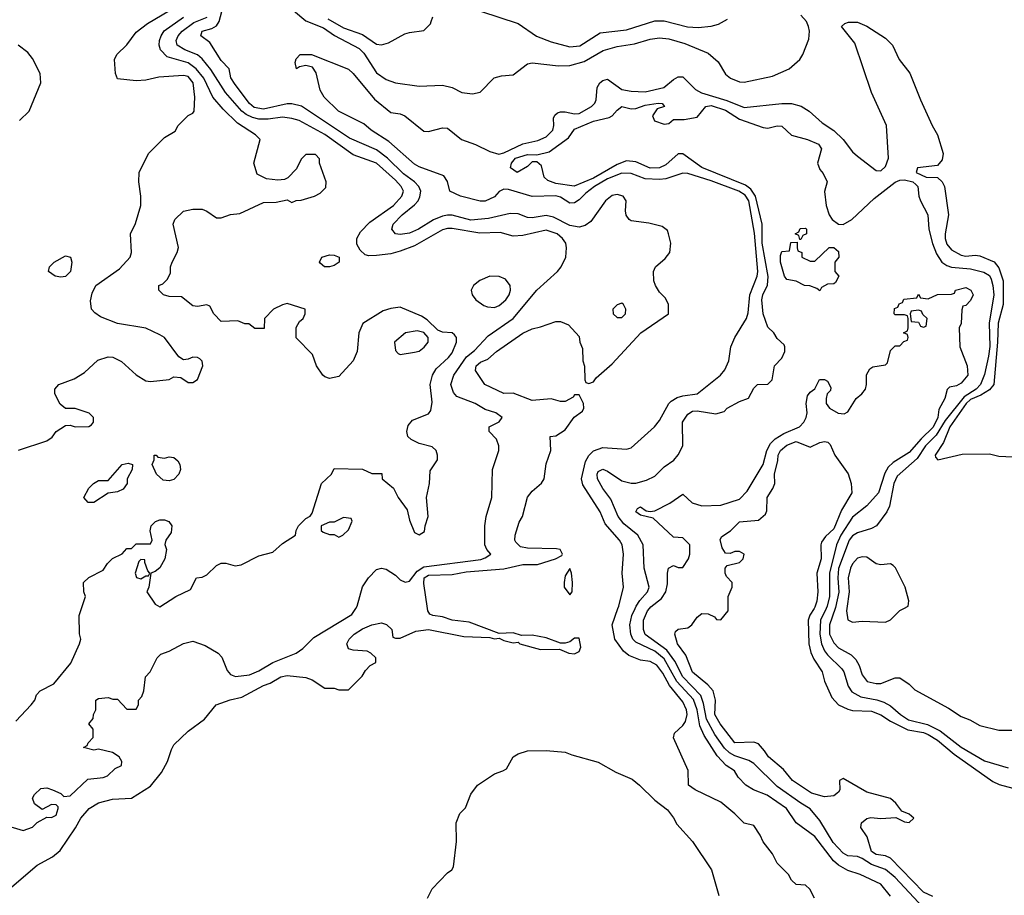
# Model space of a CAD drawing. Header units: inches. Extents: x 1793402 to 1900366, y 320852 to 470679.
# Tile 549 of 604: x 1871035 to 1875214, y 418782 to 422498. Entities that reach past the tile are written whole.
import ezdxf

# ---------------------------------------------------------------- set-up
doc = ezdxf.new("R2010")
doc.units = ezdxf.units.IN
doc.header["$MEASUREMENT"] = 0
doc.layers.add('B8471', color=7, linetype='Continuous')
doc.layers.add('B8472', color=7, linetype='Continuous')

msp = doc.modelspace()

# ---------------------------------------------------------------- linework, layer by layer
at = {"layer": 'B8471', "color": 4}
for points, elevation in [([(1870970, 419081), (1871050, 419058), (1871090, 419072), (1871109.1, 419090.9), (1871150, 419114), (1871170, 419112), (1871190, 419122), (1871198, 419150), (1871198, 419158), (1871190, 419166), (1871170, 419168), (1871130, 419146), (1871098, 419170), (1871090, 419194), (1871098, 419210), (1871124.7, 419235.3), (1871150, 419238), (1871174, 419230), (1871210, 419214), (1871222, 419202), (1871250, 419204.7), (1871324.7, 419275.3), (1871390, 419282.8), (1871408, 419290), (1871440.2, 419319.8), (1871467.3, 419332.7), (1871468, 419350), (1871458, 419370), (1871428.9, 419388.9), (1871370, 419402), (1871350, 419398), (1871306, 419410), (1871322, 419418), (1871326, 419430), (1871347.3, 419452.7), (1871347.3, 419487.3), (1871328.7, 419510), (1871347.3, 419532.7), (1871348, 419550), (1871358, 419570), (1871358, 419610), (1871370, 419618), (1871410, 419622), (1871430, 419614), (1871450, 419614), (1871490, 419572), (1871530, 419572), (1871539, 419590), (1871539, 419610), (1871554, 419626), (1871562.7, 419650), (1871568.7, 419710), (1871588.9, 419731.1), (1871618, 419790), (1871634.6, 419805.4), (1871670, 419818.8), (1871730, 419851.3), (1871770, 419861), (1871822, 419842), (1871878, 419810), (1871893.2, 419793.2), (1871915.9, 419735.9), (1871930, 419718.8), (1871950.6, 419710.6), (1872010, 419718.4), (1872050, 419734.4), (1872110, 419770.4), (1872208.7, 419810), (1872237.2, 419830), (1872283.6, 419876.4), (1872445.3, 419974.7), (1872461.3, 420000)], 288), ([(1871001.5, 418818.5), (1871110, 418910.7), (1871173.8, 418946.2), (1871207.2, 418972.8), (1871271.9, 419068.1), (1871294.7, 419110), (1871330, 419150.4), (1871370, 419174.4), (1871429.7, 419190.3), (1871510, 419194.8), (1871590, 419246), (1871636.3, 419303.7), (1871662.7, 419350), (1871678.9, 419401.1), (1871690, 419420.7), (1871750, 419479.1), (1871819, 419530), (1871869.6, 419590.4), (1871927.9, 419612.1), (1871977.4, 419622.6), (1872070, 419672.4), (1872097.7, 419682.3), (1872144, 419710), (1872170, 419715.8), (1872250, 419707.3), (1872276.3, 419696.3), (1872330, 419662), (1872370, 419662), (1872390, 419654), (1872430, 419654), (1872488.4, 419711.6), (1872503.1, 419736.9), (1872523.1, 419756.9), (1872546, 419770), (1872546, 419790), (1872526, 419810), (1872510, 419818), (1872450, 419822), (1872430, 419828), (1872424, 419850), (1872434, 419870), (1872454, 419890), (1872490, 419913.4), (1872530, 419930.8), (1872570, 419938), (1872591.6, 419931.6), (1872614, 419910), (1872618, 419878), (1872630, 419874), (1872650, 419874), (1872716.5, 419903.5), (1872770, 419910.8), (1872920.6, 419880.6), (1873030, 419876), (1873050, 419871.3), (1873070, 419874), (1873090, 419863), (1873130, 419854), (1873150, 419856), (1873158, 419850), (1873245.2, 419825.2), (1873326.4, 419826.4), (1873366, 419810), (1873390, 419806.5), (1873410, 419816.3), (1873416, 419836), (1873410, 419873.2), (1873390, 419873.2), (1873370, 419858), (1873350, 419852.3), (1873330, 419852.7), (1873270, 419874.5), (1873210, 419886), (1873165.2, 419885.2), (1873130, 419896), (1873070, 419894), (1872942, 419942), (1872870, 419949.4), (1872830, 419964.5), (1872788, 419970), (1872776, 419976), (1872766.6, 419990), (1872765.1, 420000)], 284), ([(1871018.6, 419521.4), (1871084, 419590), (1871099, 419610), (1871106.8, 419633.2), (1871122, 419650), (1871180.2, 419679.8), (1871252.1, 419767.9), (1871289, 419850), (1871294, 419870), (1871288.4, 419891.6), (1871288, 419970), (1871297.8, 420000)], 292), ([(1874408, 418770), (1874388.4, 418808.4), (1874370, 418826), (1874330, 418828), (1874310, 418846), (1874298, 418870), (1874250, 418918), (1874230, 418958), (1874190, 419008.7), (1874177.5, 419037.5), (1874150, 419078), (1874110, 419088), (1874070, 419128.7), (1874010, 419177.2), (1873902, 419230), (1873874, 419250), (1873872.1, 419312.1), (1873809.2, 419450), (1873814, 419470), (1873850, 419502.8), (1873860.1, 419519.9), (1873867, 419550), (1873865.1, 419570), (1873850, 419603.7), (1873792.1, 419672.1), (1873764.8, 419724.8), (1873738.6, 419758.6), (1873710, 419775.1), (1873670, 419779.7), (1873619.5, 419799.5), (1873598.2, 419818.2), (1873560.7, 419870), (1873549.6, 419930), (1873574.1, 420000)], 276), ([(1874730, 418779), (1874689, 418830), (1874602, 418870), (1874550, 418887.8), (1874509.8, 418909.8), (1874488.8, 418928.8), (1874410, 419031.8), (1874329.7, 419089.7), (1874289.3, 419150), (1874207, 419207), (1874149, 419230), (1874117.2, 419250), (1874083.6, 419283.6), (1874068.7, 419310), (1874033.3, 419333.3), (1873994.9, 419374.9), (1873939.8, 419459.8), (1873922, 419502), (1873909.8, 419570), (1873893.9, 419613.9), (1873823.8, 419690), (1873770, 419785.4), (1873730, 419818), (1873650, 419856.9), (1873636.9, 419870), (1873628, 419890), (1873624, 419930), (1873632.6, 419970), (1873646.5, 420000)], 272), ([(1874869.3, 418730), (1874750, 418857.4), (1874710, 418891.1), (1874650, 418913.3), (1874610, 418938.4), (1874590, 418947), (1874550, 418949.6), (1874530, 418960.5), (1874486.9, 419006.9), (1874430, 419099.5), (1874390, 419149.5), (1874350, 419173), (1874250, 419244.7), (1874150, 419342), (1874130, 419354), (1874070, 419374.2), (1874046.8, 419386.8), (1874026.3, 419406.3), (1873984.6, 419464.6), (1873949.3, 419529.3), (1873936.5, 419596.5), (1873925.3, 419630), (1873848.8, 419710), (1873815.9, 419775.9), (1873782.1, 419822.1), (1873690, 419889.7), (1873682, 419910), (1873682.6, 419950), (1873698.7, 419990), (1873707.3, 420000)], 268), ([(1874910, 418776.9), (1874870, 418795.4), (1874730, 418940.5), (1874710, 418949.7), (1874670, 418955.8), (1874650, 418968.2), (1874631.1, 419031.1), (1874605.2, 419070), (1874608, 419090), (1874630, 419108), (1874647.3, 419112.7), (1874690, 419107.7), (1874753, 419113), (1874790, 419093.4), (1874809.2, 419090.8), (1874829.2, 419110), (1874810, 419126), (1874778.9, 419138.9), (1874752.9, 419172.9), (1874730, 419193.7), (1874630, 419220.3), (1874530, 419278.7), (1874514, 419270), (1874515.3, 419230), (1874510, 419219.3), (1874490, 419204.2), (1874450, 419200.7), (1874395.2, 419215.2), (1874315.1, 419270), (1874276.6, 419316.6), (1874212.7, 419370), (1874196.1, 419396.1), (1874170, 419424.5), (1874150, 419432.3), (1874069.4, 419430), (1874007.8, 419510), (1873984.7, 419550), (1873987.8, 419610), (1873978, 419650), (1873955.2, 419675.2), (1873890, 419729.5), (1873862, 419802), (1873826.6, 419850), (1873815.3, 419890), (1873818, 419902), (1873830, 419912), (1873870, 419918), (1873888, 419930), (1873910, 419962), (1873930, 419978), (1873956.9, 419976.9), (1873983.6, 419963.6), (1873992.7, 419952.7), (1874010, 419952), (1874042, 419990), (1874042, 420000)], 264), ([(1874406.7, 420000), (1874388.5, 419971.5), (1874381.6, 419950), (1874383.8, 419850), (1874392.9, 419812.9), (1874405.1, 419785.1), (1874440.7, 419730), (1874450.6, 419690.6), (1874481.6, 419621.6), (1874510.3, 419590.3), (1874550, 419572.4), (1874570, 419567.2), (1874650, 419564), (1874690, 419547.6), (1874730, 419520.8), (1874804.1, 419484.1), (1874870, 419472.9), (1874890, 419464.5), (1874930, 419441.3), (1875000.6, 419380.6), (1875165.1, 419265.1), (1875191.9, 419251.9), (1875250, 419237.1)], 264), ([(1874457.1, 420000), (1874434.2, 419950), (1874430.2, 419890), (1874437.3, 419850), (1874450, 419820.5), (1874462.7, 419802.7), (1874523.8, 419743.8), (1874532.2, 419730), (1874550.4, 419670), (1874565.9, 419645.9), (1874604.7, 419624.7), (1874672.4, 419612.4), (1874702.2, 419602.2), (1874730, 419586.7), (1874772.4, 419550), (1874807, 419527), (1874887.5, 419507.5), (1874941, 419481), (1875030, 419410.3), (1875130, 419352.4), (1875230, 419323)], 268), ([(1874495.7, 420000), (1874471.6, 419930), (1874471.8, 419890), (1874490, 419853.4), (1874510, 419833), (1874563.4, 419803.4), (1874583.1, 419783.1), (1874597.6, 419757.6), (1874610, 419718), (1874632, 419690), (1874670, 419680.7), (1874690, 419680.7), (1874750, 419704.7), (1874770, 419704.7), (1874810, 419678), (1874834, 419654), (1874976.1, 419576.1), (1875030, 419540.7), (1875067.3, 419527.3), (1875110, 419502.8), (1875190, 419483), (1875250, 419483)], 272), ([(1874545.7, 420000), (1874544.4, 419990), (1874550, 419952), (1874570, 419941), (1874610, 419946), (1874710, 419941), (1874730, 419951.3), (1874770, 419991.3), (1874786.7, 420000)], 276), ([(1872766, 418770), (1872785.2, 418810), (1872850, 418878), (1872869, 418891), (1872876.4, 418903.6), (1872889.3, 419010), (1872887.3, 419090), (1872903.7, 419130), (1872926.6, 419153.4), (1872950, 419212), (1872978, 419250), (1873050, 419298), (1873086, 419310), (1873100.4, 419319.6), (1873128.7, 419370), (1873150, 419382.8), (1873190, 419394.9), (1873270, 419396.3), (1873350.3, 419390.3), (1873378, 419378), (1873490, 419347.3), (1873565.2, 419305.2), (1873634.6, 419274.6), (1873666, 419250), (1873730, 419186), (1873784.5, 419144.5), (1873810, 419111.3), (1873823.8, 419083.8), (1873890, 419011.3), (1873970.5, 418890.5), (1874001.4, 418781.4)], 276)]:
    msp.add_lwpolyline(points, dxfattribs=dict(at, elevation=elevation))
at = {"layer": 'B8472', "color": 4}
for points, elevation in [([(1871030, 420670.8), (1871150, 420711.3), (1871172.9, 420727.1), (1871190, 420751.3), (1871230, 420776), (1871250, 420778), (1871271.1, 420771.1), (1871328.4, 420771.6), (1871340.4, 420779.6), (1871348, 420790), (1871348, 420810), (1871330, 420828), (1871270, 420848.7), (1871230, 420848.7), (1871206.3, 420866.3), (1871184, 420910), (1871184, 420930), (1871202, 420950), (1871266.3, 420973.7), (1871310, 421001), (1871366.3, 421053.7), (1871410, 421067.3), (1871430, 421066), (1871467.1, 421047.1), (1871530, 420991.3), (1871570, 420966), (1871590, 420962.8), (1871668.9, 420971.1), (1871690, 420982), (1871719.6, 420979.6), (1871750, 420958.8), (1871770, 420958.8), (1871790, 420972), (1871812.3, 421030), (1871809.4, 421049.4), (1871799.5, 421059.5), (1871790, 421065.2), (1871770, 421066.6), (1871750, 421057.2), (1871730, 421055.3), (1871710, 421068), (1871649.4, 421149.4), (1871630, 421161.2), (1871570, 421189), (1871450, 421209.2), (1871378, 421238), (1871353.8, 421253.8), (1871339.3, 421270), (1871335.5, 421304.5), (1871342.7, 421337.3), (1871359, 421370), (1871459.3, 421440.7), (1871504, 421490), (1871509, 421510), (1871505.2, 421590), (1871527.2, 421632.8), (1871549.3, 421710), (1871549.3, 421750), (1871540.9, 421810), (1871542.7, 421850), (1871581.2, 421930), (1871650, 421998), (1871694.6, 422025.4), (1871708, 422050), (1871750, 422092), (1871770, 422102), (1871775.3, 422110), (1871778, 422170), (1871771.3, 422230), (1871750, 422257), (1871730, 422262), (1871625.5, 422254.5), (1871570, 422242), (1871530, 422239), (1871450, 422248), (1871442, 422270), (1871438, 422330), (1871448, 422350), (1871490, 422391), (1871530, 422446), (1871578, 422482), (1871757.2, 422590)], 296), ([(1872765.1, 420000), (1872750, 420106), (1872752, 420130), (1872770, 420140.3), (1872870, 420144.4), (1872930, 420155.6), (1873090, 420167.3), (1873170, 420186), (1873233.1, 420186.9), (1873308.7, 420210), (1873336, 420224), (1873339, 420230), (1873329.3, 420249.3), (1873313.4, 420253.4), (1873190, 420255.4), (1873161, 420261), (1873140.6, 420280.6), (1873136.9, 420290), (1873138.5, 420310), (1873154.5, 420365.5), (1873169, 420390), (1873190, 420472), (1873210, 420498), (1873250, 420531.3), (1873261.2, 420550), (1873270, 420614), (1873288.7, 420670), (1873286, 420730), (1873310, 420732), (1873350, 420758), (1873388.7, 420811.3), (1873423.1, 420836.9), (1873428.7, 420850), (1873428, 420870), (1873410, 420906), (1873390, 420906), (1873383.6, 420896.4), (1873350, 420878), (1873330, 420878), (1873290, 420888.7), (1873210, 420882), (1873130, 420912.7), (1873090, 420912.3), (1873009.7, 420949.7), (1872969.7, 421009.7), (1872972, 421030), (1872990, 421044.4), (1873022.4, 421057.6), (1873059, 421090), (1873170, 421167.7), (1873210, 421186.8), (1873245.6, 421194.4), (1873310, 421218), (1873330, 421218), (1873363.6, 421203.6), (1873410, 421154), (1873412, 421130), (1873423.6, 421103.6), (1873424.7, 421050), (1873431.6, 421028.4), (1873434, 420970), (1873438, 420958), (1873450, 420954), (1873470, 420962), (1873481.2, 420978.8), (1873550, 421038), (1873671, 421169), (1873788, 421250), (1873788.7, 421290), (1873776, 421316), (1873750, 421342), (1873733.2, 421370), (1873726, 421390), (1873725.2, 421430), (1873734, 421450), (1873774.8, 421485.2), (1873794, 421510), (1873799, 421550), (1873789, 421590), (1873784, 421604), (1873761.2, 421621.2), (1873704.5, 421635.5), (1873630, 421645.2), (1873622, 421650), (1873609.3, 421669.3), (1873606.6, 421686.6), (1873609.4, 421730), (1873596, 421750), (1873570, 421756.3), (1873550, 421752.6), (1873521.6, 421730), (1873458.4, 421641.6), (1873435.5, 421624.5), (1873410, 421617.7), (1873370, 421624.4), (1873300.9, 421660.9), (1873270, 421667.6), (1873210, 421656.8), (1873190, 421658.9), (1873150, 421674), (1873116.4, 421676.4), (1873024.8, 421655.2), (1872950, 421647.7), (1872870, 421668.4), (1872850, 421668.3), (1872830, 421665.1), (1872791.2, 421648.8), (1872728, 421610), (1872690, 421592.6), (1872650, 421586.3), (1872629.7, 421589.7), (1872615.1, 421610), (1872620.7, 421630), (1872658.7, 421670), (1872710, 421712.4), (1872726, 421730), (1872733.7, 421746.3), (1872737.3, 421770), (1872729.7, 421790), (1872711, 421810), (1872664, 421844), (1872596.1, 421910), (1872550, 421946), (1872435.4, 421995.4), (1872231.7, 422131.7), (1872190, 422141.7), (1872170, 422141.7), (1872070, 422119.2), (1872030, 422126.2), (1872010, 422142.9), (1871950, 422223.7), (1871931.2, 422251.2), (1871923.7, 422290), (1871890, 422325.1), (1871841.7, 422401.7), (1871804, 422430), (1871809.3, 422450), (1871850, 422460.5), (1871870, 422472.7), (1871881.1, 422490), (1871905, 422575)], 284), ([(1871297.8, 420000), (1871314, 420050), (1871308, 420070), (1871306, 420110), (1871328.4, 420131.6), (1871390, 420162), (1871408, 420190), (1871428.9, 420211.1), (1871470, 420232), (1871490, 420254), (1871510, 420254), (1871530, 420274), (1871590, 420274), (1871598, 420290), (1871588.7, 420328.7), (1871592.7, 420350), (1871611.6, 420368.4), (1871630, 420376.3), (1871650, 420376.3), (1871668.1, 420368.1), (1871680.7, 420350), (1871678, 420322), (1871656, 420290), (1871651.6, 420271.6), (1871658, 420250), (1871650.8, 420210), (1871630, 420172.3), (1871610, 420156), (1871591.1, 420148.9), (1871582.8, 420090), (1871574.8, 420070), (1871610, 420018), (1871630, 420006), (1871698, 420050), (1871760.4, 420079.6), (1871786, 420130), (1871810, 420132), (1871830, 420142), (1871870, 420182), (1871890, 420192), (1871910, 420192), (1871950, 420181), (1871975.5, 420184.5), (1872050, 420222.8), (1872110, 420238.8), (1872150, 420276), (1872206, 420310), (1872208, 420330), (1872218, 420350), (1872250, 420382), (1872268.4, 420391.6), (1872276.4, 420403.6), (1872315.3, 420530), (1872358, 420570), (1872370, 420594), (1872490, 420591.3), (1872530, 420572), (1872572.7, 420572.7), (1872574, 420550), (1872622, 420510), (1872642, 420470), (1872678.8, 420418.8), (1872690, 420374), (1872710, 420322), (1872730, 420312), (1872753.6, 420326.4), (1872755.3, 420350), (1872768.7, 420390), (1872762, 420470), (1872774, 420530), (1872776.4, 420583.6), (1872808, 420630), (1872808, 420650), (1872802, 420670), (1872785.6, 420685.6), (1872730, 420699.5), (1872696.1, 420716.1), (1872682, 420730), (1872678.4, 420750), (1872684.2, 420775.8), (1872701.6, 420798.4), (1872770, 420826), (1872780.2, 420839.8), (1872785.2, 420874.8), (1872777, 420950), (1872786.6, 420990), (1872802.8, 421017.2), (1872855.5, 421064.5), (1872870, 421084), (1872889.5, 421130), (1872889.3, 421150), (1872880.7, 421160.7), (1872870, 421169.3), (1872830, 421172), (1872810, 421180.5), (1872764.1, 421224.1), (1872739.7, 421239.7), (1872650, 421278), (1872610, 421273.2), (1872577.5, 421262.5), (1872490.7, 421209.3), (1872474.8, 421170), (1872466.8, 421090), (1872451, 421050), (1872390, 420984), (1872350, 420975.3), (1872330, 420982), (1872322, 420990), (1872295.3, 421030), (1872278, 421078), (1872208.4, 421148.4), (1872208.4, 421191.6), (1872223.1, 421216.9), (1872238, 421230), (1872246, 421250), (1872246, 421270), (1872170, 421294), (1872150, 421288.7), (1872112, 421270), (1872074, 421230), (1872072.7, 421187.3), (1872032.7, 421187.3), (1872007.3, 421207.3), (1871990, 421208), (1871960.4, 421220.4), (1871890, 421218), (1871859, 421250), (1871842, 421282), (1871830, 421288.7), (1871790, 421281.2), (1871770, 421284), (1871722, 421322), (1871670, 421324), (1871646, 421330), (1871626, 421350), (1871626, 421370), (1871643.1, 421376.9), (1871663.1, 421396.9), (1871675.3, 421424.7), (1871675.3, 421450), (1871682, 421470), (1871704, 421510), (1871708.9, 421531.1), (1871686, 421630), (1871694, 421650), (1871730, 421686), (1871770, 421694.8), (1871810, 421694), (1871830, 421686), (1871870, 421658), (1871890, 421658), (1871930, 421671.3), (1871970, 421676), (1872070, 421722), (1872123.6, 421723.6), (1872170, 421734), (1872190, 421722), (1872208.4, 421731.6), (1872230, 421732), (1872286, 421750), (1872310, 421762), (1872334, 421786), (1872335.3, 421810), (1872308, 421890), (1872307.3, 421907.3), (1872290, 421926), (1872250, 421926), (1872230, 421906), (1872210, 421866), (1872172.7, 421827.3), (1872159.6, 421820.4), (1872130, 421818), (1872083.1, 421823.1), (1872043.1, 421843.1), (1872029, 421890), (1872055.3, 421990), (1872035.3, 422010), (1871959.1, 422059.1), (1871898.9, 422118.9), (1871855.1, 422170), (1871817.3, 422250), (1871784.4, 422290), (1871750, 422315.3), (1871661, 422341), (1871633.3, 422370), (1871627.8, 422390), (1871628.2, 422410), (1871635.1, 422430), (1871649, 422451), (1871730.7, 422509.3)], 292), ([(1872461.3, 420000), (1872467.6, 420010), (1872490, 420092), (1872515.3, 420130), (1872550, 420164.7), (1872570, 420171), (1872590, 420166), (1872630, 420141), (1872650, 420121), (1872671.1, 420111.1), (1872690, 420114.8), (1872721.8, 420158.2), (1872750, 420176.1), (1872991.9, 420208.1), (1873010, 420214), (1873034, 420230), (1873017.2, 420250), (1873009.2, 420270), (1873009, 420350), (1873015.3, 420390), (1873039, 420470), (1873042, 420590), (1873069, 420670), (1873069, 420690), (1873058.6, 420718.6), (1873028, 420750), (1873028, 420770), (1873070, 420792), (1873082, 420810), (1873055.3, 420830), (1873010, 420844), (1872968.7, 420870), (1872890, 420899.3), (1872875.9, 420915.9), (1872864.5, 420950), (1872877.6, 420990), (1872931.8, 421068.2), (1872964.9, 421095.1), (1873022.8, 421157.2), (1873130, 421230.4), (1873230, 421350.7), (1873317.2, 421430), (1873333.2, 421450), (1873353.2, 421490), (1873356, 421530), (1873352.3, 421550), (1873339.3, 421570), (1873316, 421590), (1873270, 421604.5), (1873170, 421582), (1873130, 421579.3), (1873074.8, 421594.8), (1872988.3, 421591.7), (1872870, 421612.8), (1872850, 421612.6), (1872830, 421606), (1872710, 421538.7), (1872650, 421515.6), (1872610, 421504.5), (1872550, 421497), (1872516.5, 421496.5), (1872500.9, 421500.9), (1872480.2, 421520.2), (1872465.6, 421545.6), (1872465.2, 421570), (1872482, 421598), (1872520.8, 421639.2), (1872620.9, 421710), (1872657, 421750), (1872663.7, 421770), (1872654.5, 421790), (1872630, 421818), (1872550, 421889.2), (1872450, 421924.5), (1872330, 422011.1), (1872221.2, 422070), (1872190, 422079.7), (1872150, 422084.7), (1872090, 422076.8), (1872050, 422076.8), (1872022.7, 422082.7), (1871995.8, 422095.8), (1871978.3, 422110), (1871909, 422189), (1871846.6, 422286.6), (1871810, 422332.3), (1871789.8, 422349.8), (1871736, 422370), (1871703.7, 422390), (1871699.5, 422410), (1871707.3, 422430), (1871724.2, 422450), (1871773.6, 422486.4), (1871830.6, 422509.4)], 288), ([(1872197.7, 422537.7), (1872250, 422493.4), (1872323.8, 422463.8), (1872371.7, 422431.7), (1872475.8, 422375.8), (1872496, 422356), (1872550, 422272.4), (1872590, 422244.2), (1872630, 422230.4), (1872730, 422216.4), (1872830, 422220.5), (1872870.4, 422210.4), (1872912, 422190), (1872956.5, 422183.5), (1872988.9, 422191.1), (1873049.1, 422250.9), (1873080.2, 422259.8), (1873130, 422264.7), (1873190, 422311), (1873210, 422314.8), (1873322, 422302), (1873370, 422304.4), (1873430, 422321.1), (1873511.9, 422368.1), (1873570, 422384.2), (1873643.8, 422396.2), (1873710, 422415.3), (1873750, 422421.1), (1873790, 422417.4), (1873858, 422398), (1873956.4, 422356.4), (1873999.8, 422319.8), (1874030, 422267.3), (1874051, 422250), (1874090, 422234.9), (1874110, 422233), (1874230, 422259.3), (1874301.2, 422290), (1874346, 422330), (1874358, 422350), (1874384.1, 422415.9), (1874387.3, 422450), (1874382.9, 422470), (1874373.6, 422490), (1874350, 422517)], 284), ([(1872342.7, 422502.7), (1872410, 422463.7), (1872490, 422435.5), (1872550, 422394.8), (1872570, 422391), (1872600.2, 422399.8), (1872670, 422438), (1872690, 422444.7), (1872750, 422452), (1872779, 422481), (1872782, 422490), (1872788, 422510)], 288), ([(1872990, 422534.8), (1873150, 422482.8), (1873228.3, 422428.3), (1873290, 422404.9), (1873370, 422383.8), (1873412.4, 422387.6), (1873498, 422442), (1873610, 422455.8), (1873730, 422493.4), (1873770, 422493), (1873868.5, 422468.5), (1873914.2, 422465.8), (1873969.5, 422470.5), (1874000.1, 422479.9), (1874038.9, 422501.1)], 288), ([(1873574.1, 420000), (1873577.6, 420010), (1873597.2, 420090), (1873592, 420150), (1873597, 420230), (1873592.3, 420270), (1873581.2, 420290), (1873519.1, 420359.1), (1873498.4, 420410), (1873424.8, 420524.8), (1873419.7, 420550), (1873436.6, 420623.4), (1873451, 420649), (1873470, 420668.2), (1873510, 420682.4), (1873610, 420676), (1873630, 420681), (1873729.5, 420770.5), (1873750, 420798), (1873789.2, 420870), (1873800.1, 420879.9), (1873825.4, 420894.6), (1873850, 420902), (1873910, 420910.7), (1874009.2, 420990), (1874027.2, 421012.8), (1874045.2, 421050), (1874053.2, 421110), (1874069.3, 421150), (1874119.5, 421230), (1874126, 421254), (1874133.5, 421330), (1874164.2, 421410), (1874167.8, 421430), (1874152.8, 421592.8), (1874129.8, 421730), (1874114, 421754), (1874087, 421770), (1873970, 421815.1), (1873870, 421845.7), (1873850, 421846.9), (1873776.5, 421823.5), (1873750, 421819.8), (1873690, 421823.5), (1873630, 421846.2), (1873590, 421846.4), (1873530, 421822.9), (1873474.9, 421790), (1873437.3, 421762.7), (1873410, 421733.3), (1873390, 421721.3), (1873370, 421719.7), (1873330, 421744.7), (1873310, 421751), (1873210, 421747.9), (1873110, 421777.4), (1873090, 421778.7), (1873070.3, 421769.7), (1873050, 421746.6), (1873010, 421728.6), (1872988.6, 421728.6), (1872905.2, 421750), (1872860.7, 421770), (1872851.2, 421811.2), (1872835.1, 421835.1), (1872730, 421873.3), (1872710, 421885.4), (1872601.7, 421981.7), (1872526.3, 422030), (1872496.2, 422056.2), (1872387.6, 422110), (1872327, 422170), (1872310, 422199), (1872293.3, 422273.3), (1872277.2, 422297.2), (1872250, 422303.7), (1872222, 422298), (1872209.5, 422289.5), (1872204, 422316), (1872208.4, 422331.6), (1872226, 422350), (1872274, 422350), (1872430, 422287.7), (1872450, 422270.4), (1872540.7, 422160.7), (1872610, 422104.9), (1872650, 422098.7), (1872670.2, 422090.2), (1872750, 422024.9), (1872770, 422023.8), (1872830, 422039.3), (1872850, 422038), (1872910.6, 421990), (1872970, 421969), (1873030, 421939.6), (1873068.3, 421928.3), (1873090, 421933.8), (1873170, 421971.5), (1873234, 421986), (1873270, 422001.6), (1873297, 422030), (1873302, 422050), (1873300.1, 422079.9), (1873306.3, 422093.7), (1873317.5, 422102.5), (1873330, 422107.7), (1873350, 422108), (1873390, 422098.4), (1873410, 422100.4), (1873461.2, 422130), (1873475.8, 422144.2), (1873482, 422158), (1873486, 422210), (1873497, 422230), (1873510, 422240.4), (1873530, 422245.5), (1873590, 422202.6), (1873630, 422194.9), (1873690, 422191.8), (1873769.2, 422210), (1873810, 422244.4), (1873830, 422255.5), (1873850, 422255.5), (1873902.7, 422202.7), (1873927.9, 422187.9), (1874035.4, 422155.4), (1874110, 422126), (1874270, 422143.1), (1874310, 422142.4), (1874351.5, 422131.5), (1874384.9, 422110), (1874440.2, 422060.2), (1874490, 422028.5), (1874530.2, 421990.2), (1874570, 421937.3), (1874590, 421918.8), (1874670, 421858.8), (1874690, 421857.3), (1874710, 421876), (1874721.6, 421910), (1874713.6, 422050), (1874650, 422189), (1874578.9, 422398.9), (1874522, 422470), (1874537.2, 422482.8), (1874552.5, 422487.5), (1874590, 422487.7), (1874630, 422470.7), (1874710, 422419.3), (1874739.1, 422390), (1874767.3, 422330), (1874812, 422272), (1874858, 422158), (1874907.3, 422050), (1874930.6, 422010), (1874953.4, 421930), (1874950, 421904), (1874930, 421879.3), (1874844.7, 421870), (1874838.8, 421850), (1874882, 421830), (1874930, 421828), (1874950, 421810.6), (1874960.3, 421790), (1874976.5, 421670), (1874963, 421590), (1874963, 421570), (1874970, 421546), (1874990, 421522), (1875030, 421499.5), (1875050, 421495.3), (1875090, 421498.9), (1875110, 421495.6), (1875170, 421470.2), (1875190, 421445.5), (1875208, 421390), (1875209.2, 421290), (1875187.6, 421210), (1875185.1, 421130), (1875168.9, 420950), (1875150, 420927.7), (1875114.5, 420905.5), (1875070, 420886.6), (1875051.1, 420870), (1874982.6, 420770), (1874955.5, 420704.5), (1874920.7, 420650), (1874922, 420642), (1874931.1, 420631.1), (1875034.2, 420654.2), (1875150, 420655.3), (1875190, 420646.4), (1875250, 420643.7)], 276), ([(1871034, 422070), (1871075.3, 422110), (1871124.5, 422230), (1871122, 422270), (1871090, 422333.2), (1871070, 422359), (1871028.7, 422390)], 304), ([(1873646.5, 420000), (1873651.1, 420010), (1873666.3, 420033.7), (1873699.5, 420070), (1873707, 420090), (1873685.1, 420170), (1873680.7, 420270), (1873658.4, 420310), (1873599.1, 420359.1), (1873574.3, 420390), (1873543.3, 420463.3), (1873510, 420509.4), (1873487.6, 420550), (1873485.1, 420570), (1873490, 420581), (1873510, 420590.5), (1873530, 420582), (1873590, 420540.7), (1873630, 420530.7), (1873650, 420530.8), (1873695.5, 420544.5), (1873730, 420561), (1873770, 420601), (1873811.7, 420628.3), (1873830, 420651.3), (1873849.3, 420690), (1873847.8, 420790), (1873870, 420824.9), (1873890, 420836.4), (1873910, 420838.4), (1873990, 420826), (1874024, 420836), (1874038, 420850), (1874090, 420878), (1874128.4, 420891.6), (1874150, 420934), (1874166, 420950), (1874210, 420952), (1874228, 420970), (1874238, 421030), (1874270, 421062), (1874282, 421090), (1874282, 421110), (1874279, 421119), (1874250, 421146), (1874235.3, 421170), (1874210, 421193.2), (1874189.7, 421250), (1874184.7, 421310), (1874188.2, 421330), (1874208.2, 421371.8), (1874211.3, 421408.7), (1874186.1, 421550), (1874185.6, 421630), (1874158.2, 421750), (1874138.5, 421778.5), (1874115.7, 421795.7), (1873930, 421871.1), (1873850, 421929.4), (1873830, 421929.4), (1873777, 421883), (1873750, 421869.8), (1873710, 421868.6), (1873650, 421895.8), (1873610, 421899.1), (1873570, 421883.9), (1873470, 421826.4), (1873388.5, 421791.5), (1873310, 421803.5), (1873276.2, 421816.2), (1873261.2, 421830), (1873250, 421878), (1873230, 421895.3), (1873210, 421895.3), (1873190, 421875.3), (1873146, 421850), (1873118, 421870), (1873122, 421890), (1873139, 421910), (1873190, 421926.8), (1873230, 421924.7), (1873282.3, 421937.7), (1873363.7, 421996.3), (1873390, 422034.4), (1873470, 422067), (1873536.4, 422083.6), (1873549.7, 422090.3), (1873570, 422114.8), (1873590, 422130.4), (1873630, 422120.4), (1873650, 422121.3), (1873690, 422136), (1873744.7, 422144.7), (1873762, 422142), (1873771.3, 422130), (1873740.3, 422119.7), (1873720.4, 422090), (1873728.9, 422068.9), (1873770, 422054.9), (1873790, 422057.3), (1873810, 422074.8), (1873855.2, 422075.2), (1873910, 422084.2), (1873947.3, 422130), (1873970, 422133.6), (1874030, 422114.9), (1874090, 422076.5), (1874190, 422040.7), (1874210, 422037.3), (1874250, 422047.7), (1874270, 422046.8), (1874310, 422008), (1874378, 421990), (1874424.7, 421970), (1874438, 421950), (1874421, 421890), (1874430, 421862), (1874445.4, 421845.4), (1874462, 421810), (1874450.8, 421769.2), (1874458, 421710), (1874470.5, 421670), (1874483, 421650), (1874510, 421630.4), (1874530, 421628.7), (1874567, 421650), (1874661.1, 421738.9), (1874750.7, 421809.3), (1874770, 421817.3), (1874790, 421818.8), (1874825.5, 421810), (1874838.7, 421798.7), (1874846.3, 421790), (1874850.3, 421750), (1874857.4, 421730), (1874889.1, 421670), (1874893.6, 421610), (1874908.3, 421548.3), (1874925.3, 421505.3), (1874948.5, 421470), (1874970, 421455.3), (1874990, 421448.5), (1875070, 421441.5), (1875126.6, 421426.6), (1875150, 421412.4), (1875157.8, 421397.8), (1875165.5, 421370), (1875169, 421330), (1875148.9, 421211.1), (1875152, 421112), (1875146.7, 421070), (1875130, 420993.2), (1875112.9, 420950), (1875093.4, 420930), (1875042.9, 420897.1), (1874963, 420797), (1874924.7, 420735.3), (1874879, 420690), (1874844.1, 420635.9), (1874759, 420561), (1874744.9, 420530), (1874726.9, 420433.1), (1874715.5, 420410), (1874670.5, 420350), (1874650, 420338.4), (1874590, 420320.5), (1874570, 420307.6), (1874555.3, 420290), (1874510, 420169), (1874506.4, 420130), (1874511.9, 420068.1), (1874496.8, 420003.2), (1874495.7, 420000)], 272), ([(1873707.3, 420000), (1873713.2, 420006.8), (1873758.4, 420041.6), (1873776.9, 420070), (1873784.1, 420104.1), (1873784, 420150), (1873788.7, 420170), (1873810, 420182), (1873830, 420174), (1873850, 420174), (1873874, 420210), (1873879, 420230), (1873879, 420270), (1873850, 420299), (1873810, 420302), (1873723.2, 420383.2), (1873670, 420395.3), (1873649.4, 420410), (1873656.4, 420423.6), (1873669.4, 420430.6), (1873693.7, 420413.7), (1873710, 420410.7), (1873730, 420414), (1873793.7, 420446.3), (1873850, 420484.7), (1873888.3, 420448.3), (1873930, 420434.8), (1874010, 420438), (1874090, 420462.8), (1874122.5, 420497.5), (1874189.6, 420610), (1874206.3, 420670), (1874220.9, 420699.1), (1874241.1, 420718.9), (1874278, 420742), (1874344, 420770), (1874362.7, 420790), (1874373.2, 420810), (1874377.2, 420830), (1874373.2, 420870), (1874378, 420902), (1874390, 420918), (1874408.9, 420931.1), (1874428.9, 420971.1), (1874450, 420972), (1874463.6, 420963.6), (1874476.9, 420936.9), (1874475.3, 420924.7), (1874462, 420910), (1874458, 420890), (1874458, 420870), (1874471.3, 420850), (1874508.3, 420828.3), (1874533.8, 420826.2), (1874550, 420834.8), (1874585.2, 420890), (1874609, 420910), (1874624, 420930), (1874629.2, 420950), (1874629.1, 420990.9), (1874643.1, 421016.9), (1874655.3, 421024.7), (1874710, 421034), (1874718, 421042), (1874730, 421094), (1874750, 421114), (1874770, 421114), (1874787.3, 421132.7), (1874802, 421138), (1874806, 421150), (1874802, 421162), (1874786, 421170), (1874802, 421178), (1874806, 421190), (1874806, 421230), (1874802, 421242), (1874790, 421246), (1874750, 421246), (1874746, 421250), (1874747.3, 421272.7), (1874762, 421278), (1874767.3, 421292.7), (1874782, 421298), (1874787.3, 421312.7), (1874842, 421318), (1874850, 421334), (1874858, 421318), (1874890, 421314), (1874930, 421332), (1874990, 421334), (1875002, 421338), (1875006, 421350), (1875050, 421362), (1875072, 421350), (1875082, 421330), (1875070, 421306), (1875050, 421286), (1875038, 421282), (1875032.7, 421267.3), (1875031.1, 421208.9), (1875022, 421190), (1875024.7, 421110), (1875056, 421030), (1875058.8, 420990), (1875030, 420955.3), (1875010, 420944), (1874981, 420939), (1874971, 420929), (1874961, 420890), (1874936.2, 420843.8), (1874931.2, 420810), (1874911.2, 420768.8), (1874860, 420720), (1874810, 420661.5), (1874741.5, 420618.5), (1874721, 420599), (1874706.5, 420573.5), (1874679.5, 420490), (1874630, 420434.5), (1874570, 420387.3), (1874519.7, 420310), (1874501.5, 420270), (1874471, 420150), (1874472, 420050), (1874461.6, 420010), (1874457.1, 420000)], 268), ([(1874042, 420000), (1874042, 420050), (1874058, 420090), (1874058, 420110), (1874034.6, 420134.6), (1874029.1, 420149.1), (1874028.9, 420171.1), (1874038, 420182), (1874090, 420194), (1874106, 420210), (1874109.2, 420230), (1874090, 420242), (1874070, 420240.9), (1874050, 420233.2), (1874030, 420234), (1874016.6, 420256.6), (1874007.3, 420292.7), (1874015.1, 420304.9), (1874051.5, 420328.5), (1874090, 420366.8), (1874170, 420374.8), (1874199.5, 420400.5), (1874206.3, 420413.7), (1874207.6, 420470), (1874231.6, 420508.4), (1874239.6, 420530), (1874238.7, 420570), (1874253.1, 420626.9), (1874254, 420650), (1874263.6, 420670), (1874290, 420693.1), (1874330, 420708.4), (1874390, 420684), (1874430, 420703.8), (1874450, 420708), (1874464.9, 420704.9), (1874474.9, 420694.9), (1874494, 420650), (1874550.4, 420570.4), (1874564, 420530), (1874566.8, 420490), (1874523, 420417), (1874490, 420338), (1874454.4, 420305.6), (1874438.4, 420281.6), (1874434.9, 420270), (1874436.4, 420210), (1874418, 420150), (1874421.6, 420070), (1874417.6, 420030), (1874410, 420005.2), (1874406.7, 420000)], 264), ([(1874786.7, 420000), (1874806, 420010), (1874808, 420032), (1874793.2, 420090), (1874752.1, 420172.1), (1874742, 420182), (1874730, 420189), (1874690, 420185.2), (1874670, 420189.2), (1874630, 420217.2), (1874610, 420219.3), (1874590, 420212.7), (1874570, 420189.3), (1874560.3, 420170), (1874550.4, 420130), (1874554.9, 420070), (1874545.7, 420000)], 276)]:
    msp.add_lwpolyline(points, dxfattribs=dict(at, elevation=elevation))
for points, elevation in [([(1874346, 421566), (1874342, 421582), (1874326, 421590), (1874342, 421598), (1874347.3, 421612.7), (1874370, 421614), (1874374, 421610), (1874374, 421590), (1874358, 421582), (1874350, 421566)], 268), ([(1874390, 421474), (1874410, 421474), (1874470, 421532), (1874490, 421532), (1874510, 421514), (1874512, 421490), (1874494, 421470), (1874494, 421430), (1874512, 421410), (1874496.9, 421383.1), (1874490, 421378), (1874463.6, 421376.4), (1874438, 421362), (1874430, 421348), (1874418, 421358), (1874388.4, 421368.4), (1874366, 421370), (1874330, 421388.7), (1874290, 421395.3), (1874281.2, 421410), (1874264, 421470), (1874263.1, 421496.9), (1874270, 421514), (1874302, 421518), (1874307.3, 421552.7), (1874334, 421554), (1874334, 421530), (1874338, 421518), (1874354, 421510), (1874354, 421490)], 268), ([(1871210, 421405.2), (1871186, 421410), (1871158, 421430), (1871162, 421450), (1871182, 421470), (1871230, 421496), (1871250.7, 421490.7), (1871256, 421470), (1871251.3, 421430), (1871230, 421409)], 296), ([(1872350, 421449.7), (1872329, 421450), (1872310, 421465.2), (1872307, 421470), (1872317.2, 421490), (1872350, 421500.4), (1872370, 421499.3), (1872391, 421490), (1872390.3, 421469.7), (1872370, 421455.1)], 288), ([(1873030, 421409.2), (1872987.9, 421392.1), (1872961, 421370), (1872951, 421350), (1872956, 421330), (1872971.3, 421310), (1873005.2, 421285.2), (1873019.8, 421279.8), (1873050, 421277.3), (1873070, 421284.9), (1873098, 421310), (1873112.3, 421330), (1873118, 421350), (1873117.2, 421370), (1873097, 421397), (1873070, 421409)], 292), ([(1873590, 421295.3), (1873570, 421288), (1873552, 421270), (1873554, 421250), (1873570, 421234), (1873590, 421234), (1873606, 421250), (1873608, 421270), (1873598, 421290)], 288), ([(1874850, 421266), (1874818, 421262), (1874814, 421250), (1874818, 421218), (1874850, 421214), (1874858, 421198), (1874870, 421194), (1874882, 421198), (1874886, 421230), (1874867.3, 421247.3), (1874862, 421262)], 268), ([(1872721.6, 421178.4), (1872672, 421170), (1872626, 421130), (1872630, 421094), (1872642, 421082), (1872650, 421078), (1872710, 421086.8), (1872730, 421091), (1872752, 421108), (1872769, 421130), (1872769.2, 421150), (1872750, 421171.5)], 296), ([(1871650, 420638), (1871670, 420642.8), (1871690, 420641), (1871706, 420626), (1871715.5, 420610), (1871717.1, 420590), (1871710.3, 420569.7), (1871690, 420547.3), (1871670, 420541.6), (1871643.6, 420543.6), (1871615.3, 420570), (1871598, 420610), (1871606, 420630), (1871606, 420650), (1871614, 420650), (1871622, 420642)], 292), ([(1871350, 420449.2), (1871326, 420450), (1871308, 420470), (1871328.7, 420510), (1871348.7, 420530), (1871370, 420542), (1871410, 420542), (1871470, 420611), (1871496, 420616), (1871514, 420610), (1871512, 420590), (1871491.3, 420550), (1871490.7, 420529.3), (1871474.4, 420505.6), (1871450, 420494), (1871410, 420489)], 292), ([(1872410, 420386), (1872370, 420366), (1872350, 420366), (1872314, 420350), (1872314, 420330), (1872323.6, 420323.6), (1872350, 420314), (1872370, 420314), (1872390, 420302), (1872406, 420310), (1872430, 420334), (1872446, 420370), (1872442, 420382)], 292), ([(1871550, 420208), (1871541, 420199), (1871524.7, 420150), (1871531.6, 420131.6), (1871550, 420124.7), (1871570, 420138), (1871582, 420138), (1871588, 420150), (1871579, 420159), (1871566, 420194), (1871566, 420206)], 292), ([(1873370, 420168.7), (1873350, 420138), (1873346, 420110), (1873346, 420090), (1873370, 420058), (1873379, 420070), (1873380.9, 420110), (1873377, 420150)], 284)]:
    msp.add_lwpolyline(points, close=True, dxfattribs=dict(at, elevation=elevation))

doc.saveas('drawing.dxf')
